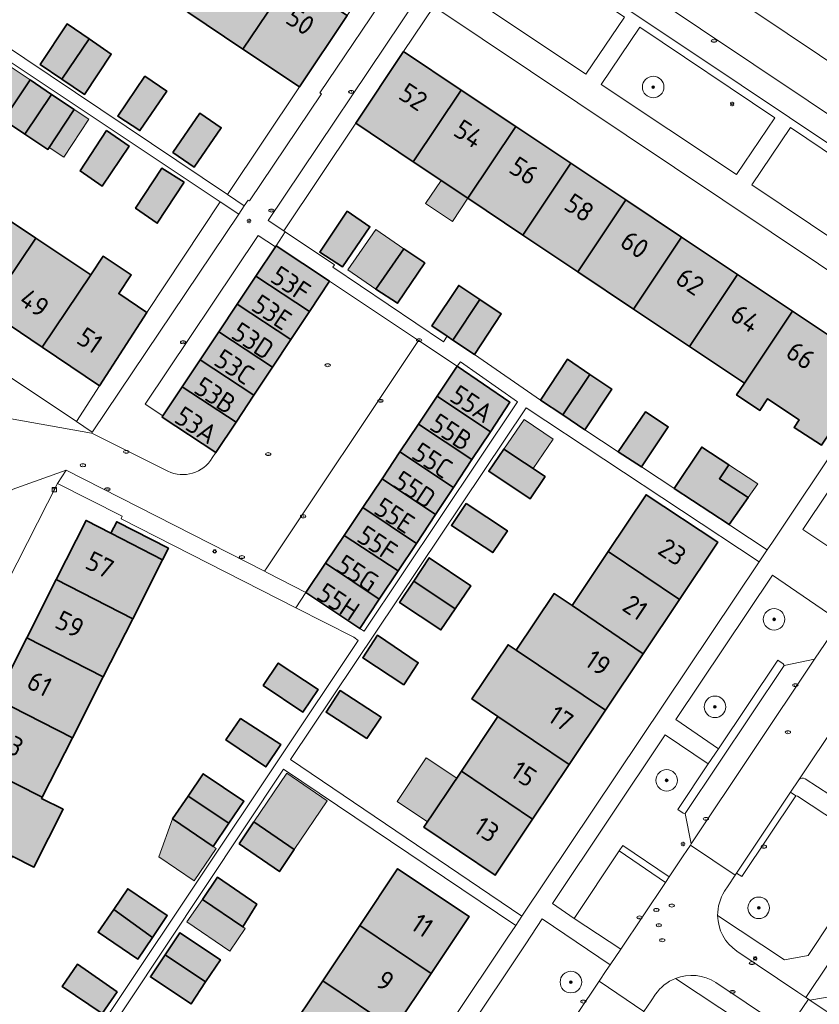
# Model space of a CAD drawing. Header units: metres. Extents: x 125349 to 128236, y 501602 to 503797.
# Tile 361 of 656: x 126726 to 126801, y 502109 to 502201. Entities that reach past the tile are written whole.
import ezdxf
from ezdxf.enums import TextEntityAlignment as Align

# ---------------------------------------------------------------- set-up
doc = ezdxf.new("R2010")
doc.units = ezdxf.units.M
doc.layers.get('0').update_dxf_attribs({"linetype": 'CONTINUOUS'})
for name, color, linetype, lineweight in [('B-WE-GR-BEPLANTING_CULTUUR_HEESTERS-GV', 90, 'CONTINUOUS', 18), ('B-WE-GR-BOOM-S-500', 90, 'CONTINUOUS', 18), ('B-WE-GR-GROENVOORZIENING-GV', 80, 'CONTINUOUS', 18), ('B-WE-IE-MEUBILAIR-S', 7, 'CONTINUOUS', 18), ('B-WE-OG-BEBOUWING-GV', 7, 'CONTINUOUS', 35), ('B-WE-OG-BEBOUWING-T18', 10, 'CONTINUOUS', 18), ('B-WE-OG-BEBOUWING_OVERBOUWING-GV', 7, 'CONTINUOUS', 18), ('B-WE-OG-TERREIN_BEGROEID-GV', 7, 'CONTINUOUS', 18), ('B-WE-OG-TERREIN_ERF-GV', 7, 'CONTINUOUS', 18), ('B-WE-VH-GESLOTENVERHARDING_ASFALT-GV', 10, 'CONTINUOUS', 18), ('B-WE-VH-OPENVERHARDING-GV', 90, 'CONTINUOUS', 18), ('B-WE-VH-OPENVERHARDING_BETONSTRAATSTEEN-GV', 90, 'CONTINUOUS', 18)]:
    doc.layers.add(name, color=color, linetype=linetype, lineweight=lineweight)
doc.layers.add('B-WE-OG-BEBOUWING-V', color=7, linetype='CONTINUOUS', lineweight=18, true_color=0xcc646e)
doc.layers.add('B-WE-OG-BEBOUWING_OVERBOUWING-V', color=7, linetype='CONTINUOUS', lineweight=18, true_color=0xcc646e)
doc.styles.add('NLCS-ISO', font='NLCS-ISO.ttf')
doc.styles.add('NLCS-ISO-M1000-T18', font='NLCS-ISO.ttf', dxfattribs={"height": 1.8})

# ---------------------------------------------------------------- blocks, each defined once
blk = doc.blocks.new('SIE-MEUBILAIR_KAST_ELEKTRA-SO')
for points in [[(-1, 1), (1, 1), (1, 0.84), (-1, 0.84)], [(-1, 0.76), (1, 0.76), (1, -1), (-1, -1)]]:
    blk.add_lwpolyline(points, close=True)
at = {"style": 'NLCS-ISO'}
blk.add_text('et', height=0.75, dxfattribs=at).set_placement((0, 0), align=Align.MIDDLE_CENTER)
blk = doc.blocks.new('SIE-MEUBILAIR_PAAL_LICHTMAST-SO')
for points in [[(-0.62, 0), (-1, 0)], [(-0.71, 0.71), (-0.44, 0.44)], [(0, 1), (0, 0.62)], [(0.44, 0.44), (0.71, 0.71)], [(1, 0), (0.62, 0)], [(-0.71, -0.71), (-0.44, -0.44)], [(0, -0.62), (0, -1)], [(0.44, -0.44), (0.71, -0.71)]]:
    blk.add_lwpolyline(points)
blk.add_circle((0, 0), 0.5)
blk = doc.blocks.new('SIE-MEUBILAIR_PUT_KOLK-SO')
blk.add_ellipse((0, 0), major_axis=(1.25, 0), ratio=0.54)
at = {"style": 'NLCS-ISO'}
blk.add_text('klk', height=0.75, dxfattribs=at).set_placement((0.03, 0), align=Align.MIDDLE_CENTER)
blk = doc.blocks.new('SIE-MEUBILAIR_PUT_RIOOLPUT-SO')
blk.add_ellipse((0, 0), major_axis=(1.25, 0), ratio=0.54)
at = {"style": 'NLCS-ISO'}
blk.add_text('ri', height=0.75, dxfattribs=at).set_placement((-0.04, 0.07), align=Align.MIDDLE_CENTER)
blk = doc.blocks.new('SIE-MEUBILAIR_PUT_DRAINAGEPUT-SO')
blk.add_ellipse((0, 0), major_axis=(1.25, 0), ratio=0.54)
at = {"style": 'NLCS-ISO'}
blk.add_text('dr', height=0.75, dxfattribs=at).set_placement((0.03, 0), align=Align.MIDDLE_CENTER)
blk = doc.blocks.new('SGR-BOOM_01-SO')
at = {"linetype": 'ByBlock', "lineweight": 18}
h = blk.add_hatch(color=0, dxfattribs=at)
h.dxf.hatch_style = 1
edge = h.paths.add_edge_path()
edge.add_arc((0, 0), 0.25, 0, 360)
at = {"color": 0, "linetype": 'ByBlock', "lineweight": 18}
for radius in [2, 0.25]:
    blk.add_circle((0, 0), radius, dxfattribs=at)

msp = doc.modelspace()

# ---------------------------------------------------------------- hatches: boundary and pattern name
at = {"layer": 'B-WE-OG-BEBOUWING-V'}
for points in [[(126747.057, 502198.225), (126751.516, 502204.847), (126746.401, 502208.277), (126741.943, 502201.654)], [(126747.057, 502198.225), (126752.303, 502194.707), (126756.742, 502201.343), (126751.516, 502204.847)], [(126730.247, 502195.43), (126732.766, 502199.171), (126730.738, 502200.555), (126728.239, 502196.801)], [(126730.247, 502195.43), (126732.34, 502194.002), (126734.839, 502197.756), (126732.766, 502199.171)], [(126767.326, 502194.413), (126761.975, 502197.984), (126757.529, 502191.327), (126762.876, 502187.75)], [(126726.811, 502190.326), (126729.291, 502194.009), (126727.29, 502195.35), (126724.841, 502191.646)], [(126737.939, 502195.707), (126735.441, 502192.003), (126737.491, 502190.654), (126739.99, 502194.307)], [(126767.326, 502194.413), (126762.876, 502187.75), (126767.948, 502184.357), (126772.402, 502191.026)], [(126726.811, 502190.326), (126728.942, 502188.897), (126731.391, 502192.601), (126729.291, 502194.009)], [(126740.542, 502188.605), (126742.542, 502187.255), (126745.041, 502190.909), (126743.041, 502192.258)], [(126734.391, 502190.652), (126731.943, 502186.898), (126733.993, 502185.499), (126736.492, 502189.202)], [(126772.402, 502191.026), (126767.948, 502184.357), (126773.06, 502180.937), (126777.517, 502187.611), (126777.518, 502187.612)], [(126741.593, 502185.854), (126739.543, 502187.153), (126737.094, 502183.45), (126739.095, 502182.05)], [(126773.06, 502180.937), (126778.153, 502177.529), (126782.615, 502184.21), (126777.518, 502187.612), (126777.517, 502187.611)], [(126723.314, 502173.984), (126727.815, 502180.671), (126722.644, 502184.136), (126718.154, 502177.467)], [(126787.787, 502180.758), (126782.615, 502184.21), (126778.153, 502177.529), (126783.321, 502174.072)], [(126756.744, 502183.162), (126754.195, 502179.359), (126756.295, 502178.009), (126758.844, 502181.713)], [(126723.314, 502173.984), (126728.418, 502170.539), (126732.931, 502177.242), (126727.815, 502180.671)], [(126788.511, 502170.6), (126792.98, 502177.292), (126787.787, 502180.758), (126783.321, 502174.072)], [(126748.256, 502177.119), (126753.229, 502173.839), (126755.096, 502176.658), (126750.145, 502179.956), (126750.078, 502179.855)], [(126763.945, 502178.364), (126761.995, 502179.664), (126759.396, 502175.91), (126761.397, 502174.611)], [(126732.931, 502177.242), (126728.418, 502170.539), (126733.743, 502166.944), (126738.139, 502173.751), (126735.521, 502175.506), (126736.685, 502177.242), (126734.095, 502178.978)], [(126748.256, 502177.119), (126746.533, 502174.53), (126751.511, 502171.246), (126753.229, 502173.839)], [(126793.616, 502167.184), (126798.089, 502173.882), (126792.98, 502177.292), (126788.511, 502170.6)], [(126769.06, 502174.948), (126767.096, 502176.265), (126764.597, 502172.512), (126766.01, 502171.565), (126766.556, 502171.198)], [(126769.06, 502174.948), (126766.556, 502171.198), (126768.548, 502169.863), (126771.047, 502173.616)], [(126746.533, 502174.53), (126744.815, 502171.949), (126749.799, 502168.662), (126751.511, 502171.246)], [(126798.089, 502173.882), (126793.616, 502167.184), (126792.887, 502166.108), (126795.055, 502164.657), (126795.777, 502165.738), (126798.691, 502163.789), (126798.231, 502163.082), (126800.77, 502161.43), (126804.173, 502166.478), (126801.55, 502168.184), (126803.087, 502170.547)], [(126743.091, 502169.36), (126748.081, 502166.069), (126749.799, 502168.662), (126744.815, 502171.949)], [(126743.091, 502169.36), (126741.429, 502166.862), (126746.424, 502163.568), (126748.081, 502166.069)], [(126774.7, 502165.614), (126776.754, 502164.238), (126779.269, 502168.004), (126777.198, 502169.418)], [(126770.03, 502162.668), (126771.85, 502165.412), (126766.949, 502168.761), (126765.088, 502165.976)], [(126778.801, 502162.866), (126781.299, 502166.619), (126779.269, 502168.004), (126776.754, 502164.238)], [(126739.617, 502164.141), (126739.551, 502164.041), (126744.552, 502160.743), (126746.424, 502163.568), (126741.429, 502166.862)], [(126763.361, 502163.391), (126768.323, 502160.094), (126770.03, 502162.668), (126765.088, 502165.976)], [(126781.901, 502160.816), (126784.052, 502159.417), (126786.55, 502163.121), (126784.45, 502164.52)], [(126763.361, 502163.391), (126761.638, 502160.812), (126766.598, 502157.493), (126768.323, 502160.094)], [(126787.102, 502157.418), (126792.203, 502154.07), (126793.966, 502156.561), (126791.3, 502158.311), (126792.159, 502159.601), (126789.651, 502161.247)], [(126766.598, 502157.493), (126761.638, 502160.812), (126759.972, 502158.318), (126764.939, 502154.993)], [(126775.124, 502158.506), (126771.28, 502161.065), (126769.876, 502159.016), (126773.72, 502156.458)], [(126763.159, 502152.309), (126764.939, 502154.993), (126759.972, 502158.318), (126758.184, 502155.64)], [(126780.983, 502151.565), (126787.594, 502147.111), (126791.147, 502152.426), (126784.495, 502156.824)], [(126763.159, 502152.309), (126758.184, 502155.64), (126756.457, 502153.055), (126761.477, 502149.774)], [(126767.77, 502156.019), (126766.415, 502153.97), (126770.26, 502151.461), (126771.614, 502153.46)], [(126736.828, 502145.314), (126739.602, 502150.787), (126734.799, 502153.254), (126732.5, 502154.435), (126729.728, 502148.96)], [(126739.602, 502150.787), (126740.145, 502151.857), (126735.341, 502154.325), (126734.799, 502153.254)], [(126761.477, 502149.774), (126756.457, 502153.055), (126754.723, 502150.46), (126759.715, 502147.118)], [(126780.983, 502151.565), (126777.624, 502146.537), (126784.216, 502142.059), (126787.594, 502147.111)], [(126754.723, 502150.46), (126752.907, 502147.741), (126757.908, 502144.393), (126759.715, 502147.118)], [(126762.917, 502148.804), (126766.758, 502146.216), (126768.204, 502148.363), (126764.359, 502150.972)], [(126736.828, 502145.314), (126729.728, 502148.96), (126726.987, 502143.545), (126734.084, 502139.9)], [(126762.917, 502148.804), (126761.601, 502146.825), (126765.445, 502144.266), (126766.758, 502146.216)], [(126772.439, 502142.389), (126780.711, 502136.816), (126784.216, 502142.059), (126777.624, 502146.537), (126775.948, 502147.645)], [(126761.985, 502139.17), (126763.339, 502141.218), (126759.545, 502143.777), (126758.19, 502141.679)], [(126724.11, 502137.863), (126731.225, 502134.259), (126734.084, 502139.9), (126726.987, 502143.545)], [(126770.74, 502136.232), (126777.345, 502131.782), (126780.711, 502136.816), (126772.439, 502142.389), (126771.682, 502142.899), (126768.317, 502137.864)], [(126748.936, 502139.095), (126752.63, 502136.636), (126754.035, 502138.735), (126750.34, 502141.194)], [(126758.575, 502134.173), (126759.879, 502136.172), (126756.084, 502138.631), (126754.78, 502136.632)], [(126721.312, 502132.336), (126728.424, 502128.734), (126731.225, 502134.259), (126724.11, 502137.863)], [(126746.829, 502136.047), (126745.475, 502134.049), (126749.17, 502131.54), (126750.574, 502133.639)], [(126767.341, 502131.145), (126773.945, 502126.696), (126777.345, 502131.782), (126770.74, 502136.232)], [(126721.312, 502132.336), (126718.467, 502126.717), (126725.576, 502123.116), (126725.647, 502123.256), (126727.654, 502122.238), (126730.377, 502127.61), (126728.37, 502128.627), (126728.424, 502128.734)], [(126767.341, 502131.145), (126763.863, 502125.939), (126770.465, 502121.491), (126773.945, 502126.696)], [(126741.961, 502128.822), (126745.763, 502126.324), (126747.142, 502128.36), (126743.374, 502130.91)], [(126741.961, 502128.822), (126740.532, 502126.711), (126744.299, 502124.161), (126745.763, 502126.324)], [(126746.705, 502124.391), (126750.45, 502121.832), (126751.804, 502123.88), (126748.059, 502126.439)], [(126764.528, 502112.347), (126768.061, 502117.644), (126761.42, 502122.084), (126757.903, 502116.811)], [(126747.039, 502116.685), (126748.343, 502118.784), (126744.699, 502121.293), (126743.295, 502119.244)], [(126738.661, 502115.713), (126740.035, 502117.736), (126736.363, 502120.23), (126735.061, 502118.312)], [(126738.661, 502115.713), (126735.061, 502118.312), (126733.615, 502116.185), (126737.286, 502113.691)], [(126764.528, 502112.347), (126757.903, 502116.811), (126754.477, 502111.673), (126761.102, 502107.21)], [(126739.837, 502114.103), (126743.593, 502111.572), (126744.969, 502113.637), (126741.2, 502116.148)], [(126739.837, 502114.103), (126738.469, 502112.049), (126742.238, 502109.538), (126743.593, 502111.572)], [(126735.377, 502110.654), (126731.683, 502113.213), (126730.279, 502111.164), (126733.973, 502108.656)], [(126757.681, 502102.08), (126761.102, 502107.21), (126754.477, 502111.673), (126751.056, 502106.544)]]:
    msp.add_hatch(color=256, dxfattribs=at).paths.add_polyline_path(points)
at = {"layer": 'B-WE-OG-BEBOUWING_OVERBOUWING-V'}
for points in [[(126727.29, 502195.35), (126724.381, 502197.273), (126721.932, 502193.57), (126724.841, 502191.646)], [(126731.391, 502192.601), (126729.064, 502189.082), (126730.432, 502188.178), (126732.759, 502191.697)], [(126765.46, 502186.021), (126764.017, 502183.865), (126766.505, 502182.201), (126767.948, 502184.357)], [(126761.995, 502179.664), (126759.395, 502181.464), (126756.796, 502177.71), (126759.396, 502175.91)], [(126771.28, 502161.065), (126774.004, 502159.252), (126775.871, 502161.976), (126773.172, 502163.826)], [(126792.159, 502159.601), (126791.3, 502158.311), (126793.966, 502156.561), (126794.861, 502157.828)], [(126766.91, 502130.5), (126764.086, 502132.386), (126761.374, 502128.334), (126764.201, 502126.446)], [(126748.059, 502126.439), (126751.804, 502123.88), (126754.891, 502128.397), (126751.146, 502130.956)], [(126744.299, 502124.161), (126740.532, 502126.711), (126739.248, 502123.184), (126742.522, 502120.968), (126744.563, 502123.982)], [(126743.295, 502119.244), (126741.86, 502117.145), (126745.834, 502114.429), (126747.268, 502116.528), (126747.039, 502116.685)]]:
    msp.add_hatch(color=256, dxfattribs=at).paths.add_polyline_path(points)

# ---------------------------------------------------------------- linework, layer by layer
at = {"layer": 'B-WE-GR-BEPLANTING_CULTUUR_HEESTERS-GV', "flags": 128}
for points in [[(126813.264, 502169.711), (126812.905, 502169.967), (126810.884, 502171.313), (126799.043, 502153.608), (126801.448, 502151.976)], [(126791.132, 502117.757), (126797.336, 502113.616), (126799.537, 502114.023), (126806.069, 502123.887), (126798.558, 502128.829), (126798.405, 502128.875), (126793.39, 502121.359), (126792.877, 502121.672)], [(126792.758, 502121.486), (126792.124, 502120.489), (126791.781, 502119.996)], [(126792.877, 502121.672), (126792.758, 502121.486)], [(126785.369, 502110.429), (126784.949, 502109.821), (126784.266, 502108.834), (126784.144, 502108.658), (126784.618, 502108.297), (126780.965, 502102.796), (126781.073, 502102.673), (126788.581, 502097.625), (126793.853, 502105.568), (126793.429, 502107.78), (126787.213, 502111.897)]]:
    msp.add_lwpolyline(points, dxfattribs=at)
at = {"layer": 'B-WE-GR-BEPLANTING_CULTUUR_HEESTERS-GV'}
for points in [[(126791.781, 502119.996, 0.146897), (126791.132, 502117.757)], [(126787.213, 502111.897, 0.147363), (126785.369, 502110.429)]]:
    msp.add_lwpolyline(points, format="xyb", dxfattribs=at)
at = {"layer": 'B-WE-GR-GROENVOORZIENING-GV', "flags": 128}
for points in [[(126747.184, 502183.646), (126747.549, 502184.189), (126747.657, 502184.116), (126754.36, 502194.054), (126754.208, 502194.16), (126761.231, 502204.59), (126759.63, 502205.661), (126756.742, 502201.343), (126752.303, 502194.707), (126745.611, 502184.703)], [(126750.857, 502181.337), (126757.529, 502191.327), (126761.975, 502197.984), (126764.775, 502202.177), (126763.36, 502203.124), (126749.414, 502182.307)], [(126733.093, 502162.683), (126746.673, 502182.886), (126744.955, 502184.032), (126738.139, 502173.751), (126733.743, 502166.944), (126731.597, 502163.624), (126732.959, 502162.714)], [(126748.256, 502177.119), (126750.078, 502179.855), (126748.467, 502180.914), (126737.975, 502165.249), (126739.617, 502164.141), (126741.429, 502166.862), (126743.091, 502169.36), (126744.815, 502171.949), (126746.533, 502174.53)]]:
    msp.add_lwpolyline(points, close=True, dxfattribs=at)
at = {"layer": 'B-WE-OG-BEBOUWING-GV', "flags": 128}
for points in [[(126747.057, 502198.225), (126751.516, 502204.847), (126746.401, 502208.277), (126741.943, 502201.654)], [(126747.057, 502198.225), (126752.303, 502194.707), (126756.742, 502201.343), (126751.516, 502204.847)], [(126730.247, 502195.43), (126732.766, 502199.171), (126730.738, 502200.555), (126728.239, 502196.801)], [(126730.247, 502195.43), (126732.34, 502194.002), (126734.839, 502197.756), (126732.766, 502199.171)], [(126767.326, 502194.413), (126761.975, 502197.984), (126757.529, 502191.327), (126762.876, 502187.75)], [(126726.811, 502190.326), (126729.291, 502194.009), (126727.29, 502195.35), (126724.841, 502191.646)], [(126737.939, 502195.707), (126735.441, 502192.003), (126737.491, 502190.654), (126739.99, 502194.307)], [(126767.326, 502194.413), (126762.876, 502187.75), (126767.948, 502184.357), (126772.402, 502191.026)], [(126726.811, 502190.326), (126728.942, 502188.897), (126731.391, 502192.601), (126729.291, 502194.009)], [(126740.542, 502188.605), (126742.542, 502187.255), (126745.041, 502190.909), (126743.041, 502192.258)], [(126734.391, 502190.652), (126731.943, 502186.898), (126733.993, 502185.499), (126736.492, 502189.202)], [(126772.402, 502191.026), (126767.948, 502184.357), (126773.06, 502180.937), (126777.517, 502187.611), (126777.518, 502187.612)], [(126741.593, 502185.854), (126739.543, 502187.153), (126737.094, 502183.45), (126739.095, 502182.05)], [(126773.06, 502180.937), (126778.153, 502177.529), (126782.615, 502184.21), (126777.518, 502187.612), (126777.517, 502187.611)], [(126723.314, 502173.984), (126727.815, 502180.671), (126722.644, 502184.136), (126718.154, 502177.467)], [(126787.787, 502180.758), (126782.615, 502184.21), (126778.153, 502177.529), (126783.321, 502174.072)], [(126756.744, 502183.162), (126754.195, 502179.359), (126756.295, 502178.009), (126758.844, 502181.713)], [(126723.314, 502173.984), (126728.418, 502170.539), (126732.931, 502177.242), (126727.815, 502180.671)], [(126788.511, 502170.6), (126792.98, 502177.292), (126787.787, 502180.758), (126783.321, 502174.072)], [(126748.256, 502177.119), (126753.229, 502173.839), (126755.096, 502176.658), (126750.145, 502179.956), (126750.078, 502179.855)], [(126763.945, 502178.364), (126761.995, 502179.664), (126759.396, 502175.91), (126761.397, 502174.611)], [(126732.931, 502177.242), (126728.418, 502170.539), (126733.743, 502166.944), (126738.139, 502173.751), (126735.521, 502175.506), (126736.685, 502177.242), (126734.095, 502178.978)], [(126748.256, 502177.119), (126746.533, 502174.53), (126751.511, 502171.246), (126753.229, 502173.839)], [(126793.616, 502167.184), (126798.089, 502173.882), (126792.98, 502177.292), (126788.511, 502170.6)], [(126769.06, 502174.948), (126767.096, 502176.265), (126764.597, 502172.512), (126766.01, 502171.565), (126766.556, 502171.198)], [(126769.06, 502174.948), (126766.556, 502171.198), (126768.548, 502169.863), (126771.047, 502173.616)], [(126746.533, 502174.53), (126744.815, 502171.949), (126749.799, 502168.662), (126751.511, 502171.246)], [(126798.089, 502173.882), (126793.616, 502167.184), (126792.887, 502166.108), (126795.055, 502164.657), (126795.777, 502165.738), (126798.691, 502163.789), (126798.231, 502163.082), (126800.77, 502161.43), (126804.173, 502166.478), (126801.55, 502168.184), (126803.087, 502170.547)], [(126743.091, 502169.36), (126748.081, 502166.069), (126749.799, 502168.662), (126744.815, 502171.949)], [(126743.091, 502169.36), (126741.429, 502166.862), (126746.424, 502163.568), (126748.081, 502166.069)], [(126774.7, 502165.614), (126776.754, 502164.238), (126779.269, 502168.004), (126777.198, 502169.418)], [(126770.03, 502162.668), (126771.85, 502165.412), (126766.949, 502168.761), (126765.088, 502165.976)], [(126778.801, 502162.866), (126781.299, 502166.619), (126779.269, 502168.004), (126776.754, 502164.238)], [(126739.617, 502164.141), (126739.551, 502164.041), (126744.552, 502160.743), (126746.424, 502163.568), (126741.429, 502166.862)], [(126763.361, 502163.391), (126768.323, 502160.094), (126770.03, 502162.668), (126765.088, 502165.976)], [(126781.901, 502160.816), (126784.052, 502159.417), (126786.55, 502163.121), (126784.45, 502164.52)], [(126763.361, 502163.391), (126761.638, 502160.812), (126766.598, 502157.493), (126768.323, 502160.094)], [(126787.102, 502157.418), (126792.203, 502154.07), (126793.966, 502156.561), (126791.3, 502158.311), (126792.159, 502159.601), (126789.651, 502161.247)], [(126766.598, 502157.493), (126761.638, 502160.812), (126759.972, 502158.318), (126764.939, 502154.993)], [(126775.124, 502158.506), (126771.28, 502161.065), (126769.876, 502159.016), (126773.72, 502156.458)], [(126763.159, 502152.309), (126764.939, 502154.993), (126759.972, 502158.318), (126758.184, 502155.64)], [(126780.983, 502151.565), (126787.594, 502147.111), (126791.147, 502152.426), (126784.495, 502156.824)], [(126763.159, 502152.309), (126758.184, 502155.64), (126756.457, 502153.055), (126761.477, 502149.774)], [(126767.77, 502156.019), (126766.415, 502153.97), (126770.26, 502151.461), (126771.614, 502153.46)], [(126736.828, 502145.314), (126739.602, 502150.787), (126734.799, 502153.254), (126732.5, 502154.435), (126729.728, 502148.96)], [(126739.602, 502150.787), (126740.145, 502151.857), (126735.341, 502154.325), (126734.799, 502153.254)], [(126761.477, 502149.774), (126756.457, 502153.055), (126754.723, 502150.46), (126759.715, 502147.118)], [(126780.983, 502151.565), (126777.624, 502146.537), (126784.216, 502142.059), (126787.594, 502147.111)], [(126754.723, 502150.46), (126752.907, 502147.741), (126757.908, 502144.393), (126759.715, 502147.118)], [(126762.917, 502148.804), (126766.758, 502146.216), (126768.204, 502148.363), (126764.359, 502150.972)], [(126736.828, 502145.314), (126729.728, 502148.96), (126726.987, 502143.545), (126734.084, 502139.9)], [(126762.917, 502148.804), (126761.601, 502146.825), (126765.445, 502144.266), (126766.758, 502146.216)], [(126772.439, 502142.389), (126780.711, 502136.816), (126784.216, 502142.059), (126777.624, 502146.537), (126775.948, 502147.645)], [(126761.985, 502139.17), (126763.339, 502141.218), (126759.545, 502143.777), (126758.19, 502141.679)], [(126724.11, 502137.863), (126731.225, 502134.259), (126734.084, 502139.9), (126726.987, 502143.545)], [(126770.74, 502136.232), (126777.345, 502131.782), (126780.711, 502136.816), (126772.439, 502142.389), (126771.682, 502142.899), (126768.317, 502137.864)], [(126748.936, 502139.095), (126752.63, 502136.636), (126754.035, 502138.735), (126750.34, 502141.194)], [(126758.575, 502134.173), (126759.879, 502136.172), (126756.084, 502138.631), (126754.78, 502136.632)], [(126721.312, 502132.336), (126728.424, 502128.734), (126731.225, 502134.259), (126724.11, 502137.863)], [(126746.829, 502136.047), (126745.475, 502134.049), (126749.17, 502131.54), (126750.574, 502133.639)], [(126767.341, 502131.145), (126773.945, 502126.696), (126777.345, 502131.782), (126770.74, 502136.232)], [(126721.312, 502132.336), (126718.467, 502126.717), (126725.576, 502123.116), (126725.647, 502123.256), (126727.654, 502122.238), (126730.377, 502127.61), (126728.37, 502128.627), (126728.424, 502128.734)], [(126767.341, 502131.145), (126763.863, 502125.939), (126770.465, 502121.491), (126773.945, 502126.696)], [(126741.961, 502128.822), (126745.763, 502126.324), (126747.142, 502128.36), (126743.374, 502130.91)], [(126741.961, 502128.822), (126740.532, 502126.711), (126744.299, 502124.161), (126745.763, 502126.324)], [(126746.705, 502124.391), (126750.45, 502121.832), (126751.804, 502123.88), (126748.059, 502126.439)], [(126764.528, 502112.347), (126768.061, 502117.644), (126761.42, 502122.084), (126757.903, 502116.811)], [(126747.039, 502116.685), (126748.343, 502118.784), (126744.699, 502121.293), (126743.295, 502119.244)], [(126738.661, 502115.713), (126740.035, 502117.736), (126736.363, 502120.23), (126735.061, 502118.312)], [(126738.661, 502115.713), (126735.061, 502118.312), (126733.615, 502116.185), (126737.286, 502113.691)], [(126764.528, 502112.347), (126757.903, 502116.811), (126754.477, 502111.673), (126761.102, 502107.21)], [(126739.837, 502114.103), (126743.593, 502111.572), (126744.969, 502113.637), (126741.2, 502116.148)], [(126739.837, 502114.103), (126738.469, 502112.049), (126742.238, 502109.538), (126743.593, 502111.572)], [(126735.377, 502110.654), (126731.683, 502113.213), (126730.279, 502111.164), (126733.973, 502108.656)], [(126757.681, 502102.08), (126761.102, 502107.21), (126754.477, 502111.673), (126751.056, 502106.544)]]:
    msp.add_lwpolyline(points, close=True, dxfattribs=at)
at = {"layer": 'B-WE-OG-BEBOUWING_OVERBOUWING-GV', "flags": 128}
for points in [[(126727.29, 502195.35), (126724.381, 502197.273), (126721.932, 502193.57), (126724.841, 502191.646)], [(126731.391, 502192.601), (126729.064, 502189.082), (126730.432, 502188.178), (126732.759, 502191.697)], [(126765.46, 502186.021), (126764.017, 502183.865), (126766.505, 502182.201), (126767.948, 502184.357)], [(126761.995, 502179.664), (126759.395, 502181.464), (126756.796, 502177.71), (126759.396, 502175.91)], [(126771.28, 502161.065), (126774.004, 502159.252), (126775.871, 502161.976), (126773.172, 502163.826)], [(126792.159, 502159.601), (126791.3, 502158.311), (126793.966, 502156.561), (126794.861, 502157.828)], [(126766.91, 502130.5), (126764.086, 502132.386), (126761.374, 502128.334), (126764.201, 502126.446)], [(126748.059, 502126.439), (126751.804, 502123.88), (126754.891, 502128.397), (126751.146, 502130.956)], [(126744.299, 502124.161), (126740.532, 502126.711), (126739.248, 502123.184), (126742.522, 502120.968), (126744.563, 502123.982)], [(126743.295, 502119.244), (126741.86, 502117.145), (126745.834, 502114.429), (126747.268, 502116.528), (126747.039, 502116.685)]]:
    msp.add_lwpolyline(points, close=True, dxfattribs=at)
at = {"layer": 'B-WE-OG-TERREIN_BEGROEID-GV', "flags": 128}
for points in [[(126764.853, 502205.303), (126778.895, 502195.886), (126782.498, 502201.193), (126768.405, 502210.619)], [(126792.875, 502186.555), (126796.454, 502191.849), (126783.911, 502200.256), (126780.331, 502194.93)], [(126794.294, 502185.618), (126810.648, 502174.653), (126814.206, 502179.945), (126797.888, 502190.948)], [(126797.311, 502140.979), (126800.139, 502141.559), (126802.494, 502145.066), (126796.241, 502149.344), (126787.26, 502135.939), (126791.22, 502133.236), (126796.724, 502141.463), (126797.222, 502141.123)], [(126788.602, 502124.281), (126788.678, 502124.394), (126788.108, 502127.216), (126787.926, 502127.249), (126787.43, 502127.594), (126790.252, 502131.819), (126786.276, 502134.517), (126775.812, 502118.86), (126777.811, 502117.471), (126781.991, 502123.741), (126782.328, 502124.246), (126786.63, 502121.335), (126787.943, 502123.296)], [(126780.123, 502111.632), (126780.788, 502112.627), (126781.14, 502113.15), (126774.827, 502117.432), (126773.313, 502115.126), (126762.107, 502098.349), (126766.097, 502095.696), (126770.43, 502102.207), (126771.06, 502101.775), (126771.159, 502101.924), (126774.042, 502102.538)]]:
    msp.add_lwpolyline(points, close=True, dxfattribs=at)
at = {"layer": 'B-WE-OG-TERREIN_ERF-GV', "flags": 128}
for points in [[(126689.024, 502192.073), (126702.584, 502212.293), (126744.955, 502184.032), (126746.673, 502182.886), (126747.184, 502183.646), (126745.611, 502184.703), (126703.337, 502213.109), (126705.311, 502216.059), (126717.296, 502233.969), (126716.383, 502234.58), (126702.474, 502213.834), (126660.191, 502242.106), (126658.541, 502243.209), (126657.934, 502242.308), (126659.365, 502241.346), (126701.834, 502212.793), (126688.275, 502192.574)], [(126730.247, 502195.43), (126728.239, 502196.801), (126730.738, 502200.555), (126732.766, 502199.171), (126734.839, 502197.756), (126732.34, 502194.002)], [(126726.811, 502190.326), (126724.841, 502191.646), (126727.29, 502195.35), (126729.291, 502194.009), (126731.391, 502192.601), (126728.942, 502188.897)], [(126737.939, 502195.707), (126739.99, 502194.307), (126737.491, 502190.654), (126735.441, 502192.003)], [(126740.542, 502188.605), (126743.041, 502192.258), (126745.041, 502190.909), (126742.542, 502187.255)], [(126734.391, 502190.652), (126736.492, 502189.202), (126733.993, 502185.499), (126731.943, 502186.898)], [(126741.593, 502185.854), (126739.095, 502182.05), (126737.094, 502183.45), (126739.543, 502187.153)], [(126756.744, 502183.162), (126758.844, 502181.713), (126756.295, 502178.009), (126754.195, 502179.359)], [(126763.945, 502178.364), (126761.397, 502174.611), (126759.396, 502175.91), (126761.995, 502179.664)], [(126763.159, 502152.309), (126761.477, 502149.774), (126759.715, 502147.118), (126757.908, 502144.393), (126758.308, 502144.143), (126772.55, 502165.463), (126767.248, 502169.162), (126766.949, 502168.761), (126771.85, 502165.412), (126770.03, 502162.668), (126768.323, 502160.094), (126766.598, 502157.493), (126764.939, 502154.993)], [(126772.963, 502117.674), (126795, 502150.606), (126773.35, 502164.913), (126751.463, 502132.232)], [(126787.102, 502157.418), (126789.651, 502161.247), (126792.159, 502159.601), (126791.3, 502158.311), (126793.966, 502156.561), (126792.203, 502154.07)], [(126775.124, 502158.506), (126773.72, 502156.458), (126769.876, 502159.016), (126771.28, 502161.065)], [(126780.983, 502151.565), (126784.495, 502156.824), (126791.147, 502152.426), (126787.594, 502147.111), (126784.216, 502142.059), (126780.711, 502136.816), (126777.345, 502131.782), (126773.945, 502126.696), (126770.465, 502121.491), (126763.863, 502125.939), (126767.341, 502131.145), (126770.74, 502136.232), (126768.317, 502137.864), (126771.682, 502142.899), (126772.439, 502142.389), (126775.948, 502147.645), (126777.624, 502146.537)], [(126767.77, 502156.019), (126771.614, 502153.46), (126770.26, 502151.461), (126766.415, 502153.97)], [(126762.917, 502148.804), (126764.359, 502150.972), (126768.204, 502148.363), (126766.758, 502146.216), (126765.445, 502144.266), (126761.601, 502146.825)], [(126761.985, 502139.17), (126758.19, 502141.679), (126759.545, 502143.777), (126763.339, 502141.218)], [(126748.936, 502139.095), (126750.34, 502141.194), (126754.035, 502138.735), (126752.63, 502136.636)], [(126758.575, 502134.173), (126754.78, 502136.632), (126756.084, 502138.631), (126759.879, 502136.172)], [(126746.829, 502136.047), (126750.574, 502133.639), (126749.17, 502131.54), (126745.475, 502134.049)], [(126750.553, 502084.125), (126771.665, 502115.734), (126772.385, 502116.809), (126750.813, 502131.332), (126729.027, 502098.551)], [(126745.763, 502126.324), (126744.299, 502124.161), (126740.532, 502126.711), (126741.961, 502128.822), (126743.374, 502130.91), (126747.142, 502128.36)], [(126746.705, 502124.391), (126748.059, 502126.439), (126751.804, 502123.88), (126750.45, 502121.832)], [(126747.641, 502101.424), (126751.056, 502106.544), (126754.477, 502111.673), (126757.903, 502116.811), (126761.42, 502122.084), (126768.061, 502117.644), (126764.528, 502112.347), (126761.102, 502107.21), (126757.681, 502102.08), (126754.266, 502096.96), (126750.856, 502091.847), (126747.423, 502086.7), (126740.779, 502091.134), (126744.232, 502096.311)], [(126747.039, 502116.685), (126743.295, 502119.244), (126744.699, 502121.293), (126748.343, 502118.784)], [(126738.661, 502115.713), (126737.286, 502113.691), (126733.615, 502116.185), (126735.061, 502118.312), (126736.363, 502120.23), (126740.035, 502117.736)], [(126739.837, 502114.103), (126741.2, 502116.148), (126744.969, 502113.637), (126743.593, 502111.572), (126742.238, 502109.538), (126738.469, 502112.049)], [(126735.377, 502110.654), (126733.973, 502108.656), (126730.279, 502111.164), (126731.683, 502113.213)]]:
    msp.add_lwpolyline(points, close=True, dxfattribs=at)
for points in [[(126703.337, 502213.109), (126745.611, 502184.703), (126752.303, 502194.707), (126747.057, 502198.225), (126741.943, 502201.654), (126736.772, 502205.122), (126731.652, 502208.555), (126726.566, 502211.966), (126721.523, 502215.348)], [(126722.644, 502184.136), (126727.815, 502180.671), (126732.931, 502177.242), (126734.095, 502178.978), (126736.685, 502177.242), (126735.521, 502175.506), (126738.139, 502173.751), (126744.955, 502184.032), (126702.584, 502212.293)], [(126800.77, 502161.43), (126798.231, 502163.082), (126798.691, 502163.789), (126795.777, 502165.738), (126795.055, 502164.657), (126792.887, 502166.108), (126793.616, 502167.184), (126788.511, 502170.6), (126783.321, 502174.072), (126778.153, 502177.529), (126773.06, 502180.937), (126767.948, 502184.357), (126762.876, 502187.75), (126757.529, 502191.327), (126750.857, 502181.337), (126750.994, 502181.245), (126755.566, 502178.172), (126755.41, 502177.949), (126765.672, 502171.036), (126766.01, 502171.565), (126764.597, 502172.512), (126767.096, 502176.265), (126769.06, 502174.948), (126771.047, 502173.616), (126768.548, 502169.863), (126774.7, 502165.614), (126777.198, 502169.418), (126779.269, 502168.004), (126781.299, 502166.619), (126778.801, 502162.866), (126781.901, 502160.816), (126784.45, 502164.52), (126786.55, 502163.121), (126784.052, 502159.417), (126795.73, 502151.697), (126796.217, 502152.425), (126809.478, 502172.276), (126764.775, 502202.177), (126761.975, 502197.984), (126767.326, 502194.413), (126772.402, 502191.026), (126777.518, 502187.612), (126782.615, 502184.21), (126787.787, 502180.758), (126792.98, 502177.292), (126798.089, 502173.882), (126803.087, 502170.547)], [(126689.024, 502192.073), (126731.597, 502163.624), (126733.743, 502166.944), (126728.418, 502170.539), (126723.314, 502173.984)], [(126729.027, 502098.551), (126750.813, 502131.332), (126772.385, 502116.809), (126772.963, 502117.674), (126751.463, 502132.232), (126773.35, 502164.913), (126795, 502150.606), (126795.73, 502151.697), (126784.052, 502159.417), (126781.901, 502160.816), (126778.801, 502162.866), (126776.754, 502164.238), (126774.7, 502165.614), (126768.548, 502169.863), (126766.556, 502171.198), (126766.01, 502171.565), (126765.672, 502171.036), (126755.41, 502177.949), (126755.566, 502178.172), (126750.994, 502181.245), (126750.145, 502179.956), (126755.096, 502176.658), (126763.347, 502171.161), (126766.949, 502168.761), (126767.248, 502169.162), (126772.55, 502165.463), (126758.308, 502144.143), (126757.908, 502144.393), (126752.907, 502147.741), (126751.971, 502146.331), (126757.359, 502143.592), (126757.759, 502143.292), (126728.226, 502099.051)], [(126728.226, 502099.051), (126757.759, 502143.292), (126757.359, 502143.592), (126751.971, 502146.331), (126735.744, 502154.582), (126735.856, 502154.851), (126729.837, 502157.866), (126706.472, 502111.945)], [(126724.11, 502137.863), (126726.987, 502143.545), (126729.728, 502148.96), (126732.5, 502154.435), (126734.799, 502153.254), (126735.341, 502154.325), (126740.145, 502151.857), (126739.602, 502150.787), (126736.828, 502145.314), (126734.084, 502139.9), (126731.225, 502134.259), (126728.424, 502128.734), (126728.37, 502128.627), (126730.377, 502127.61), (126727.654, 502122.238), (126725.647, 502123.256)]]:
    msp.add_lwpolyline(points, dxfattribs=at)
at = {"layer": 'B-WE-VH-GESLOTENVERHARDING_ASFALT-GV', "flags": 128}
for points in [[(126699.02, 502276.686), (126693.723, 502268.853), (126720.479, 502251.365), (126724.117, 502248.987), (126776.493, 502213.838), (126821.713, 502183.491), (126826.878, 502180.034)], [(126826.878, 502180.034), (126821.713, 502183.491), (126776.493, 502213.838), (126724.117, 502248.987), (126720.479, 502251.365), (126693.723, 502268.853), (126692.295, 502266.74), (126694.767, 502265.083), (126694.068, 502263.962), (126694.858, 502263.43), (126705.854, 502256.063), (126714.939, 502250), (126729.753, 502240.113), (126767.889, 502214.604), (126769.544, 502213.497), (126814.498, 502183.406), (126817.584, 502181.351)]]:
    msp.add_lwpolyline(points, dxfattribs=at)
at = {"layer": 'B-WE-VH-OPENVERHARDING-GV', "flags": 128}
for points in [[(126817.584, 502181.351), (126814.498, 502183.406), (126811.445, 502182.739), (126788.749, 502197.919), (126770.184, 502210.321), (126769.544, 502213.497), (126767.889, 502214.604), (126764.682, 502214), (126722.754, 502242.067)], [(126717.296, 502233.969), (126759.63, 502205.661), (126761.231, 502204.59), (126763.36, 502203.124), (126764.775, 502202.177), (126809.478, 502172.276), (126810.884, 502171.313)], [(126750.078, 502179.855), (126750.145, 502179.956), (126750.994, 502181.245), (126750.857, 502181.337), (126749.414, 502182.307), (126763.36, 502203.124), (126761.231, 502204.59), (126754.208, 502194.16), (126754.36, 502194.054), (126747.657, 502184.116), (126747.549, 502184.189), (126747.184, 502183.646), (126746.673, 502182.886), (126733.093, 502162.683), (126732.986, 502162.544), (126733.1, 502162.524), (126739.171, 502159.471)], [(126744.21, 502160.253), (126744.552, 502160.743), (126739.551, 502164.041), (126739.617, 502164.141), (126737.975, 502165.249), (126748.467, 502180.914), (126750.078, 502179.855)], [(126804.964, 502149.579), (126801.448, 502151.976), (126799.043, 502153.608), (126810.884, 502171.313), (126809.478, 502172.276), (126796.217, 502152.425), (126795.73, 502151.697)], [(126739.171, 502159.471), (126740.087, 502159.01)], [(126792.924, 502114.441), (126798.585, 502110.639), (126799.329, 502110.14), (126801.456, 502113.308), (126831.254, 502157.836)], [(126795.73, 502151.697), (126795, 502150.606), (126772.963, 502117.674), (126772.385, 502116.809), (126771.665, 502115.734), (126750.553, 502084.125), (126750.027, 502083.338), (126735.485, 502061.566), (126736.892, 502060.612), (126747.779, 502076.901), (126749.812, 502075.54), (126754.034, 502072.59), (126755.032, 502074.08), (126748.727, 502078.323), (126761.146, 502096.94), (126765.151, 502094.283)], [(126765.151, 502094.283), (126766.097, 502095.696), (126762.107, 502098.349), (126773.313, 502115.126), (126774.827, 502117.432), (126781.14, 502113.15), (126782.133, 502114.624), (126777.811, 502117.471), (126775.812, 502118.86), (126786.276, 502134.517), (126790.252, 502131.819), (126791.22, 502133.236), (126787.26, 502135.939), (126796.241, 502149.344), (126802.494, 502145.066), (126805.105, 502148.953)], [(126805.924, 502141.183), (126798.669, 502130.344)], [(126798.669, 502130.344), (126797.912, 502129.212), (126798.405, 502128.875), (126798.558, 502128.829), (126806.069, 502123.887), (126799.537, 502114.023), (126797.336, 502113.616), (126791.132, 502117.757)], [(126802.702, 502128.197), (126799.267, 502130.441)]]:
    msp.add_lwpolyline(points, dxfattribs=at)
for points in [[(126769.544, 502213.497), (126770.184, 502210.321), (126788.749, 502197.919), (126811.445, 502182.739), (126814.498, 502183.406)], [(126764.853, 502205.303), (126768.405, 502210.619), (126782.498, 502201.193), (126778.895, 502195.886)], [(126792.875, 502186.555), (126780.331, 502194.93), (126783.911, 502200.256), (126796.454, 502191.849)], [(126733.093, 502162.683), (126732.959, 502162.714), (126731.597, 502163.624), (126689.024, 502192.073), (126688.275, 502192.574), (126686.046, 502189.23), (126687.228, 502188.441), (126690.025, 502189.02), (126722.08, 502167.508), (126722.616, 502164.698), (126723.848, 502163.804), (126724.222, 502164.261), (126724.494, 502164.053), (126732.986, 502162.544)], [(126794.294, 502185.618), (126797.888, 502190.948), (126814.206, 502179.945), (126810.648, 502174.653)], [(126821.35, 502164.252), (126817.164, 502167.063), (126812.803, 502160.531), (126812.57, 502160.179), (126809.823, 502156.048), (126809.656, 502155.797), (126805.105, 502148.953), (126802.494, 502145.066), (126800.139, 502141.559), (126788.678, 502124.394), (126788.602, 502124.281), (126792.758, 502121.486), (126792.877, 502121.672), (126797.912, 502129.212), (126798.669, 502130.344), (126805.924, 502141.183), (126806.103, 502141.45), (126807.493, 502143.523), (126807.668, 502143.784), (126814.932, 502154.655), (126815.688, 502155.77)], [(126701.795, 502097.185), (126698.265, 502099.015), (126704.49, 502111.23), (126705.767, 502110.585), (126707.999, 502109.458), (126708.663, 502110.922), (126706.472, 502111.945), (126729.837, 502157.866), (126730.642, 502159.119), (126725.633, 502157.328), (126725.53, 502157.135), (126724.972, 502157.39), (126724.53, 502156.459), (126725.41, 502153.674), (126705.635, 502114.77), (126702.85, 502113.865), (126692.004, 502092.5), (126691.468, 502091.445), (126691.284, 502091.083), (126693.542, 502089.646), (126697.72, 502097.885), (126701.226, 502096.06), (126701.303, 502096.02), (126701.883, 502097.139)], [(126790.252, 502131.819), (126787.43, 502127.594), (126787.926, 502127.249), (126788.108, 502127.216), (126797.311, 502140.979), (126797.222, 502141.123), (126796.724, 502141.463), (126791.22, 502133.236)], [(126797.311, 502140.979), (126788.108, 502127.216), (126788.678, 502124.394), (126800.139, 502141.559)], [(126792.877, 502121.672), (126793.39, 502121.359), (126798.405, 502128.875), (126797.912, 502129.212)], [(126786.285, 502120.82), (126786.63, 502121.335), (126782.328, 502124.246), (126781.991, 502123.741)], [(126760.997, 502073.944), (126761.734, 502075.08), (126768.989, 502085.914), (126769.749, 502087.054), (126772.263, 502090.829), (126772.441, 502091.097), (126779.715, 502102.008), (126780.471, 502103.133), (126784.144, 502108.658), (126784.266, 502108.834), (126780.123, 502111.632), (126774.042, 502102.538), (126762.554, 502085.315), (126756.56, 502076.362), (126760.736, 502073.543)], [(126799.698, 502109.892), (126816.65, 502098.511), (126816.142, 502101.157), (126802.416, 502110.359)]]:
    msp.add_lwpolyline(points, close=True, dxfattribs=at)
at = {"layer": 'B-WE-VH-OPENVERHARDING-GV'}
for points in [[(126740.087, 502159.01, 0.386419), (126744.21, 502160.253)], [(126799.267, 502130.441, 0.406509), (126798.669, 502130.344)], [(126791.132, 502117.757, 0.247395), (126792.924, 502114.441)]]:
    msp.add_lwpolyline(points, format="xyb", dxfattribs=at)
at = {"layer": 'B-WE-VH-OPENVERHARDING_BETONSTRAATSTEEN-GV', "flags": 128}
for points in [[(126724.972, 502157.39), (126725.53, 502157.135), (126725.633, 502157.328), (126730.642, 502159.119), (126749.047, 502149.713), (126749.265, 502150.04), (126763.224, 502170.958), (126763.347, 502171.161), (126755.096, 502176.658), (126753.229, 502173.839), (126751.511, 502171.246), (126749.799, 502168.662), (126748.081, 502166.069), (126746.424, 502163.568), (126744.552, 502160.743)], [(126740.087, 502159.01), (126739.171, 502159.471), (126733.1, 502162.524), (126732.986, 502162.544), (126724.494, 502164.053), (126724.222, 502164.261), (126723.848, 502163.804)], [(126744.552, 502160.743), (126744.21, 502160.253)], [(126791.781, 502119.996), (126792.124, 502120.489), (126792.758, 502121.486), (126788.602, 502124.281), (126787.943, 502123.296), (126786.63, 502121.335)], [(126786.63, 502121.335), (126786.285, 502120.82), (126782.133, 502114.624), (126781.14, 502113.15), (126780.788, 502112.627), (126780.123, 502111.632), (126784.266, 502108.834), (126784.949, 502109.821)], [(126798.585, 502110.639), (126792.924, 502114.441)], [(126870.472, 502062.764), (126872.588, 502065.93), (126867.487, 502069.329), (126867.347, 502069.125), (126820.147, 502100.78), (126819.384, 502101.292), (126801.456, 502113.308), (126799.329, 502110.14)], [(126787.213, 502111.897), (126793.429, 502107.78), (126793.853, 502105.568), (126788.581, 502097.625), (126781.073, 502102.673), (126780.965, 502102.796), (126780.471, 502103.133)], [(126796.587, 502107.74), (126790.95, 502111.528)], [(126790.95, 502111.528), (126796.587, 502107.74), (126797.375, 502107.211), (126797.574, 502107.078), (126799.573, 502109.976), (126799.329, 502110.14), (126798.585, 502110.639)], [(126784.949, 502109.821), (126785.369, 502110.429)], [(126799.329, 502110.14), (126799.573, 502109.976), (126799.698, 502109.892), (126802.416, 502110.359), (126816.142, 502101.157), (126816.65, 502098.511), (126818.512, 502097.274), (126821.229, 502097.787), (126863.182, 502069.658), (126863.728, 502066.911), (126867.991, 502064.064)]]:
    msp.add_lwpolyline(points, dxfattribs=at)
for points in [[(126763.347, 502171.161), (126763.224, 502170.958), (126749.265, 502150.04), (126749.047, 502149.713), (126749.339, 502149.564), (126752.907, 502147.741), (126754.723, 502150.46), (126756.457, 502153.055), (126758.184, 502155.64), (126759.972, 502158.318), (126761.638, 502160.812), (126763.361, 502163.391), (126765.088, 502165.976), (126766.949, 502168.761)], [(126749.339, 502149.564), (126749.047, 502149.713), (126730.642, 502159.119), (126729.837, 502157.866), (126735.856, 502154.851), (126735.744, 502154.582), (126751.971, 502146.331), (126752.907, 502147.741)], [(126781.991, 502123.741), (126777.811, 502117.471), (126782.133, 502114.624), (126786.285, 502120.82)], [(126867.991, 502064.064), (126863.728, 502066.911), (126818.512, 502097.274), (126816.65, 502098.511), (126799.698, 502109.892), (126799.573, 502109.976), (126797.574, 502107.078), (126797.67, 502107.013), (126814.836, 502095.485), (126816.568, 502094.336), (126838.65, 502079.53), (126839.72, 502078.768), (126866.013, 502061.161)]]:
    msp.add_lwpolyline(points, close=True, dxfattribs=at)
at = {"layer": 'B-WE-VH-OPENVERHARDING_BETONSTRAATSTEEN-GV'}
for points in [[(126744.21, 502160.253, -0.386419), (126740.087, 502159.01)], [(126791.132, 502117.757, -0.146897), (126791.781, 502119.996)], [(126792.924, 502114.441, -0.247395), (126791.132, 502117.757)], [(126785.369, 502110.429, -0.147363), (126787.213, 502111.897)], [(126790.95, 502111.528, 0.243753), (126787.213, 502111.897)]]:
    msp.add_lwpolyline(points, format="xyb", dxfattribs=at)

# ---------------------------------------------------------------- block references
at = {"layer": 'B-WE-GR-BOOM-S-500', "xscale": 0.5, "yscale": 0.5, "zscale": 0.5}
for p in [(126785.151, 502194.694), (126796.372, 502145.255), (126790.884, 502137.126), (126786.4, 502130.3), (126794.948, 502118.455), (126777.509, 502111.562)]:
    msp.add_blockref('SGR-BOOM_01-SO', p, dxfattribs=at)
at = {"layer": 'B-WE-IE-MEUBILAIR-S', "xscale": 0.2, "yscale": 0.2, "zscale": 0.2}
for name, p in [('SIE-MEUBILAIR_PUT_KOLK-SO', (126790.796, 502198.993)), ('SIE-MEUBILAIR_PUT_KOLK-SO', (126757.107, 502194.238)), ('SIE-MEUBILAIR_PAAL_LICHTMAST-SO', (126792.482, 502193.122)), ('SIE-MEUBILAIR_PUT_KOLK-SO', (126749.708, 502183.218)), ('SIE-MEUBILAIR_PAAL_LICHTMAST-SO', (126747.628, 502182.261)), ('SIE-MEUBILAIR_PUT_KOLK-SO', (126763.411, 502171.184)), ('SIE-MEUBILAIR_PUT_KOLK-SO', (126741.502, 502170.983)), ('SIE-MEUBILAIR_PUT_KOLK-SO', (126754.923, 502168.853)), ('SIE-MEUBILAIR_PUT_KOLK-SO', (126759.828, 502165.545)), ('SIE-MEUBILAIR_PUT_KOLK-SO', (126736.23, 502160.809)), ('SIE-MEUBILAIR_PUT_KOLK-SO', (126749.408, 502160.602)), ('SIE-MEUBILAIR_PUT_RIOOLPUT-SO', (126732.196, 502159.56)), ('SIE-MEUBILAIR_KAST_ELEKTRA-SO', (126729.548, 502157.293)), ('SIE-MEUBILAIR_PUT_KOLK-SO', (126734.479, 502157.333)), ('SIE-MEUBILAIR_PUT_KOLK-SO', (126752.648, 502154.821)), ('SIE-MEUBILAIR_PAAL_LICHTMAST-SO', (126744.435, 502151.567)), ('SIE-MEUBILAIR_PUT_KOLK-SO', (126746.962, 502151.037)), ('SIE-MEUBILAIR_PUT_KOLK-SO', (126798.351, 502139.136)), ('SIE-MEUBILAIR_PUT_DRAINAGEPUT-SO', (126797.658, 502134.765)), ('SIE-MEUBILAIR_PUT_KOLK-SO', (126790.048, 502126.725)), ('SIE-MEUBILAIR_PAAL_LICHTMAST-SO', (126787.921, 502124.393)), ('SIE-MEUBILAIR_PUT_KOLK-SO', (126795.43, 502124.14)), ('SIE-MEUBILAIR_PUT_RIOOLPUT-SO', (126785.445, 502118.259)), ('SIE-MEUBILAIR_PUT_DRAINAGEPUT-SO', (126786.878, 502118.664)), ('SIE-MEUBILAIR_PUT_KOLK-SO', (126783.889, 502117.571)), ('SIE-MEUBILAIR_PUT_DRAINAGEPUT-SO', (126785.674, 502116.842)), ('SIE-MEUBILAIR_PUT_RIOOLPUT-SO', (126785.988, 502115.451)), ('SIE-MEUBILAIR_PAAL_LICHTMAST-SO', (126794.617, 502113.755)), ('SIE-MEUBILAIR_PUT_KOLK-SO', (126794.318, 502113.326)), ('SIE-MEUBILAIR_PUT_KOLK-SO', (126778.666, 502109.752)), ('SIE-MEUBILAIR_PUT_KOLK-SO', (126792.512, 502110.648))]:
    msp.add_blockref(name, p, dxfattribs=at)

# ---------------------------------------------------------------- texts
at = {"layer": 'B-WE-OG-BEBOUWING-T18', "style": 'NLCS-ISO-M1000-T18'}
for s, rotation, p in [('50', 326.2, (126752.39, 502200.809)), ('52', 326.3, (126762.879, 502193.774)), ('54', 326.3, (126768.018, 502190.344)), ('56', 326.3, (126773.157, 502186.915)), ('58', 326.3, (126778.296, 502183.485)), ('60', 326.3, (126783.435, 502180.055)), ('53F', 326.3, (126751.506, 502176.431)), ('62', 326.3, (126788.574, 502176.626)), ('49', 325.9, (126727.704, 502174.641)), ('53E', 326.3, (126749.743, 502173.782)), ('64', 326.3, (126793.713, 502173.196)), ('53D', 326.4, (126747.979, 502171.133)), ('51', 326, (126732.849, 502171.167)), ('66', 326.2, (126798.852, 502169.766)), ('53C', 326.3, (126746.261, 502168.707)), ('53B', 326.3, (126744.498, 502166.059)), ('55A', 326.3, (126768.308, 502165.257)), ('53A', 326.4, (126742.72, 502163.299)), ('55B', 326.4, (126766.401, 502162.648)), ('55C', 326.3, (126764.646, 502160.021)), ('55D', 326.3, (126762.986, 502157.317)), ('55E', 326.3, (126761.141, 502154.901)), ('55F', 326.3, (126759.551, 502152.308)), ('23', 326.3, (126786.93, 502151.515)), ('57', 333.1, (126733.778, 502150.318)), ('55G', 326.3, (126757.682, 502149.529)), ('55H', 326.3, (126755.927, 502146.902)), ('21', 326.3, (126783.483, 502146.36)), ('59', 333.2, (126730.981, 502144.793)), ('19', 326.3, (126780.036, 502141.204)), ('61', 333.2, (126728.184, 502139.269)), ('17', 326.3, (126776.589, 502136.048)), ('63', 333.2, (126725.387, 502133.745)), ('15', 326.3, (126773.142, 502130.892)), ('13', 326.3, (126769.695, 502125.736)), ('11', 326.3, (126763.706, 502116.827)), ('9', 326.3, (126760.276, 502111.679))]:
    msp.add_text(s, height=1.8, rotation=rotation, dxfattribs=at).set_placement(p, align=Align.MIDDLE)

doc.saveas('drawing.dxf')
